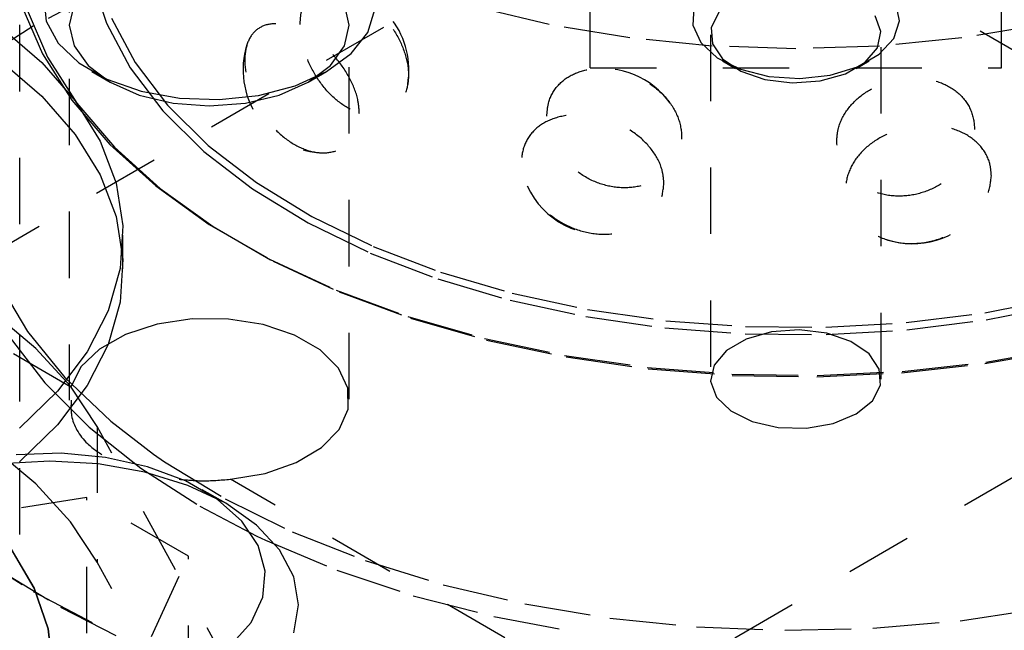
# Model space of a CAD drawing. Header units: inches. Extents: x 1907 to 2452, y -210 to -54.
# Tile 397 of 656: x 1996.621 to 1998.105, y -190.816 to -189.897. Entities that reach past the tile are written whole.
import ezdxf

# ---------------------------------------------------------------- set-up
doc = ezdxf.new("R2010")
doc.units = ezdxf.units.IN
doc.header["$LTSCALE"] = 0.5
doc.header["$MEASUREMENT"] = 0
doc.linetypes.add('HIDDEN', pattern=[0.225, 0.15, -0.075])
doc.layers.add('SID-M-H', color=4, linetype='HIDDEN')

msp = doc.modelspace()

# ---------------------------------------------------------------- linework, layer by layer
at = {"layer": 'SID-M-H'}
for p, q in [((1993.96562, -191.75817), (1998.67463, -189.03971)), ((1997.48075, -189.96975), (1997.48075, -189.18462)), ((1998.10075, -189.96975), (1998.10075, -189.18462)), ((1997.11782, -190.46863), (1997.11782, -189.24382)), ((1996.62121, -190.2051), (1996.62121, -189.30854)), ((1998.67463, -190.26453), (1997.26042, -189.44812)), ((1997.66225, -189.71978), (1997.66225, -190.43834)), ((1997.91925, -190.43834), (1997.91925, -189.71978)), ((1996.69592, -189.78613), (1996.69592, -190.46981)), ((1996.7292, -189.83313), (1996.75176, -189.90247)), ((1996.75262, -189.84877), (1996.6417, -189.90715)), ((1996.65732, -189.86462), (1996.66096, -189.89934)), ((1996.62453, -189.87669), (1996.65556, -189.94873)), ((1996.63226, -189.88227), (1996.66308, -189.95382)), ((1996.7031, -189.8737), (1996.69592, -189.90522)), ((1997.11782, -189.90522), (1997.11063, -189.8737)), ((1997.14555, -189.91627), (1997.15641, -189.88204)), ((1997.41919, -189.90458), (1997.30263, -189.87671)), ((1997.63722, -189.87877), (1997.63548, -189.90564)), ((1997.94689, -189.89892), (1997.94168, -189.8722)), ((1996.7594, -189.89495), (1996.79524, -189.96186)), ((1997.67531, -189.88562), (1997.66324, -189.90903)), ((1997.91914, -189.91514), (1997.91046, -189.89124)), ((1996.6417, -189.90715), (1996.54058, -189.97118)), ((1996.5923, -189.90802), (1996.6547, -189.96158)), ((1996.66096, -189.89934), (1996.67889, -189.93256)), ((1996.69592, -189.90522), (1996.7031, -189.93673)), ((1996.75176, -189.90247), (1996.78786, -189.96988)), ((1997.11063, -189.93673), (1997.11782, -189.90522)), ((1997.54041, -189.92474), (1997.41919, -189.90458)), ((1997.63548, -189.90564), (1997.64754, -189.93162)), ((1997.66324, -189.90903), (1997.66498, -189.93343)), ((1997.93823, -189.92534), (1997.94689, -189.89892)), ((1998.16231, -189.90458), (1998.04109, -189.92474)), ((1997.12081, -189.94799), (1997.14555, -189.91627)), ((1997.66479, -189.93694), (1997.54041, -189.92474)), ((1997.91391, -189.93937), (1997.91914, -189.91514)), ((1997.91647, -189.94911), (1997.93823, -189.92534)), ((1998.04109, -189.92474), (1997.91671, -189.93694)), ((1996.67889, -189.93256), (1996.71007, -189.96234)), ((1996.7031, -189.93673), (1996.72418, -189.9661)), ((1997.08955, -189.9661), (1997.11063, -189.93673)), ((1997.64754, -189.93162), (1997.67232, -189.95438)), ((1997.79075, -189.94103), (1997.66479, -189.93694)), ((1997.66498, -189.93343), (1997.68036, -189.95618)), ((1997.91671, -189.93694), (1997.79075, -189.94103)), ((1997.89533, -189.96131), (1997.91391, -189.93937)), ((1996.65556, -189.94873), (1996.6999, -190.0184)), ((1996.66308, -189.95382), (1996.70713, -190.02304)), ((1997.08364, -189.97538), (1997.12081, -189.94799)), ((1997.67232, -189.95438), (1997.70762, -189.97192)), ((1997.68036, -189.95618), (1997.7077, -189.97481)), ((1997.88353, -189.96812), (1997.91647, -189.94911)), ((1996.5923, -189.95865), (1996.6547, -190.0122)), ((1996.6547, -189.96158), (1996.70499, -190.01922)), ((1996.71007, -189.96234), (1996.75269, -189.98694)), ((1996.72418, -189.9661), (1996.7577, -189.99133)), ((1996.78786, -189.96988), (1996.83704, -190.03447)), ((1996.79524, -189.96186), (1996.84406, -190.02597)), ((1997.05603, -189.99133), (1997.08955, -189.9661)), ((1997.48075, -189.96975), (1998.10075, -189.96975)), ((1997.68025, -189.95932), (1997.69987, -189.97065)), ((1997.70762, -189.97192), (1997.75031, -189.98267)), ((1997.84236, -189.98068), (1997.88353, -189.96812)), ((1997.86542, -189.97858), (1997.89533, -189.96131)), ((1997.88163, -189.97065), (1997.90125, -189.95932)), ((1996.73006, -189.97536), (1996.75768, -189.99131)), ((1996.75269, -189.98694), (1996.80426, -190.00494)), ((1997.0362, -189.99684), (1997.08364, -189.97538)), ((1997.05605, -189.99131), (1997.08367, -189.97536)), ((1997.7077, -189.97481), (1997.74404, -189.98731)), ((1997.74404, -189.98731), (1997.78544, -189.99232)), ((1997.75031, -189.98267), (1997.79659, -189.98568)), ((1997.79659, -189.98568), (1997.84236, -189.98068)), ((1997.82742, -189.9893), (1997.86542, -189.97858)), ((1996.7577, -189.99133), (1996.80139, -190.01068)), ((1996.98124, -190.01112), (1997.0362, -189.99684)), ((1997.01234, -190.01068), (1997.05603, -189.99133)), ((1997.78544, -189.99232), (1997.82742, -189.9893)), ((1996.6547, -190.0122), (1996.70499, -190.06984)), ((1996.80139, -190.01068), (1996.85227, -190.02284)), ((1996.80426, -190.00494), (1996.8618, -190.01529)), ((1996.8618, -190.01529), (1996.92196, -190.01739)), ((1996.92196, -190.01739), (1996.98124, -190.01112)), ((1996.96146, -190.02284), (1997.01234, -190.01068)), ((1996.6999, -190.0184), (1996.75703, -190.0849)), ((1996.70499, -190.01922), (1996.74239, -190.08004)), ((1996.70713, -190.02304), (1996.76388, -190.08909)), ((1996.84406, -190.02597), (1996.90521, -190.08646)), ((1996.85227, -190.02284), (1996.90687, -190.02699)), ((1996.90687, -190.02699), (1996.96146, -190.02284)), ((1996.83704, -190.03447), (1996.89865, -190.0954)), ((1996.70499, -190.06984), (1996.74239, -190.13067)), ((1996.74239, -190.08004), (1996.76631, -190.14309)), ((1996.75703, -190.0849), (1996.82628, -190.14744)), ((1996.76388, -190.08909), (1996.83267, -190.15122)), ((1996.90521, -190.08646), (1996.97791, -190.14252)), ((1996.89865, -190.0954), (1996.97189, -190.15188)), ((1996.69832, -190.45029), (1996.11137, -190.11145)), ((1996.74239, -190.13067), (1996.76631, -190.19371)), ((1996.76631, -190.14309), (1996.77637, -190.20737)), ((1996.82628, -190.14744), (1996.90683, -190.2053)), ((1996.97791, -190.14252), (1997.06121, -190.19344)), ((1996.83267, -190.15122), (1996.91269, -190.20869)), ((1996.97189, -190.15188), (1997.0558, -190.20317)), ((1996.76631, -190.19371), (1996.77637, -190.25799)), ((1997.06121, -190.19344), (1997.15402, -190.23854)), ((1996.77637, -190.20737), (1996.77242, -190.27187)), ((1996.90683, -190.2053), (1996.99775, -190.25778)), ((1996.91269, -190.20869), (1997.00301, -190.26083)), ((1997.0558, -190.20317), (1997.1493, -190.2486)), ((1996.7767, -190.27209), (1996.7767, -190.22146)), ((1997.15402, -190.23854), (1997.25513, -190.27724)), ((1997.1493, -190.2486), (1997.25116, -190.28759)), ((1996.77637, -190.25799), (1996.77242, -190.32249)), ((1996.99775, -190.25778), (1997.09797, -190.30429)), ((1997.00301, -190.26083), (1997.10256, -190.30703)), ((1997.52558, -190.92786), (1998.67463, -190.26453)), ((1996.77242, -190.27187), (1996.75451, -190.33557)), ((1997.25513, -190.27724), (1997.36322, -190.30903)), ((1996.58927, -190.29395), (1996.63274, -190.36655)), ((1996.62121, -190.67217), (1996.62121, -190.29656)), ((1997.25116, -190.28759), (1997.36005, -190.31962)), ((1997.09797, -190.30429), (1997.20631, -190.34427)), ((1997.10256, -190.30703), (1997.21018, -190.34674)), ((1997.36322, -190.30903), (1997.47688, -190.3335)), ((1996.77242, -190.32249), (1996.75451, -190.3862)), ((1997.36005, -190.31962), (1997.47456, -190.34428)), ((1998.0755, -190.33844), (1998.19033, -190.31585)), ((1998.07761, -190.34925), (1998.19329, -190.32649)), ((1996.6454, -190.39201), (1996.58165, -190.33886)), ((1996.75451, -190.33557), (1996.72294, -190.39749)), ((1997.47688, -190.3335), (1997.59464, -190.35034)), ((1997.95696, -190.35333), (1998.0755, -190.33844)), ((1996.82824, -190.35563), (1996.78065, -190.37105)), ((1996.88108, -190.34776), (1996.82824, -190.35563)), ((1996.93565, -190.34799), (1996.88108, -190.34776)), ((1996.98829, -190.35629), (1996.93565, -190.34799)), ((1997.03548, -190.3721), (1996.98829, -190.35629)), ((1997.20631, -190.34427), (1997.3215, -190.37725)), ((1997.21018, -190.34674), (1997.32461, -190.3795)), ((1997.47456, -190.34428), (1997.59319, -190.36124)), ((1997.59464, -190.35034), (1997.71495, -190.35932)), ((1997.83625, -190.36032), (1997.95696, -190.35333)), ((1997.95819, -190.36425), (1998.07761, -190.34925)), ((1996.63274, -190.36655), (1996.68933, -190.43607)), ((1996.78065, -190.37105), (1996.74152, -190.39301)), ((1997.07407, -190.39438), (1997.03548, -190.3721)), ((1997.59319, -190.36124), (1997.71439, -190.37028)), ((1997.71439, -190.37028), (1997.83659, -190.37129)), ((1997.71495, -190.35932), (1997.83625, -190.36032)), ((1997.75408, -190.36724), (1997.71608, -190.37797)), ((1997.79606, -190.36422), (1997.75408, -190.36724)), ((1997.83746, -190.36923), (1997.79606, -190.36422)), ((1997.83659, -190.37129), (1997.95819, -190.36425)), ((1997.8738, -190.38173), (1997.83746, -190.36923)), ((1996.6051, -190.37392), (1996.65917, -190.44402)), ((1996.75451, -190.3862), (1996.72294, -190.44811)), ((1997.3215, -190.37725), (1997.44219, -190.40284)), ((1997.32461, -190.3795), (1997.4445, -190.40493)), ((1997.71608, -190.37797), (1997.68617, -190.39523)), ((1997.90114, -190.40037), (1997.8738, -190.38173)), ((1996.69769, -190.44918), (1996.6454, -190.39201)), ((1996.72294, -190.39749), (1996.67819, -190.45663)), ((1996.74152, -190.39301), (1996.71345, -190.42002)), ((1997.10147, -190.42162), (1997.07407, -190.39438)), ((1997.44219, -190.40284), (1997.56697, -190.42076)), ((1997.68617, -190.39523), (1997.66759, -190.41717)), ((1997.91652, -190.42312), (1997.90114, -190.40037)), ((1998.07544, -190.41479), (1998.19754, -190.39315)), ((1998.07734, -190.41278), (1998.20025, -190.39099)), ((1997.4445, -190.40493), (1997.56846, -190.42272)), ((1997.66759, -190.41717), (1997.66236, -190.44141)), ((1997.95, -190.42869), (1998.07544, -190.41479)), ((1997.95106, -190.42676), (1998.07734, -190.41278)), ((1996.71345, -190.42002), (1996.69832, -190.45029)), ((1997.11584, -190.45201), (1997.10147, -190.42162)), ((1997.56697, -190.42076), (1997.69437, -190.43078)), ((1997.56846, -190.42272), (1997.69501, -190.43268)), ((1997.69437, -190.43078), (1997.82291, -190.43279)), ((1997.82269, -190.43467), (1997.95, -190.42869)), ((1997.82291, -190.43279), (1997.95106, -190.42676)), ((1997.91826, -190.44752), (1997.91652, -190.42312)), ((1996.65917, -190.44402), (1996.72564, -190.51048)), ((1996.68933, -190.43607), (1996.7584, -190.50172)), ((1997.66236, -190.44141), (1997.67104, -190.46531)), ((1997.69501, -190.43268), (1997.82269, -190.43467)), ((1996.67819, -190.45663), (1996.62097, -190.51208)), ((1996.72294, -190.44811), (1996.67819, -190.50726)), ((1996.73776, -190.50954), (1996.69769, -190.44918)), ((1997.11623, -190.48352), (1997.11584, -190.45201)), ((1997.90619, -190.47092), (1997.91826, -190.44752)), ((1997.67104, -190.46531), (1997.69269, -190.48628)), ((1997.88161, -190.49079), (1997.90619, -190.47092)), ((1997.10261, -190.51402), (1997.11623, -190.48352)), ((1997.69269, -190.48628), (1997.72497, -190.50207)), ((1997.84719, -190.50498), (1997.88161, -190.49079)), ((1996.7584, -190.50172), (1996.82287, -190.55149)), ((1997.72497, -190.50207), (1997.76438, -190.51094)), ((1997.80664, -190.51195), (1997.84719, -190.50498)), ((1996.67819, -190.50726), (1996.62097, -190.5627)), ((1996.72564, -190.51048), (1996.80377, -190.57257)), ((1997.04786, -191.07611), (1996.73776, -190.50954)), ((1996.73776, -190.50954), (1996.73776, -190.71368)), ((1997.07589, -190.54149), (1997.10261, -190.51402)), ((1997.76438, -190.51094), (1997.80664, -190.51195)), ((1996.6454, -190.59615), (1996.58165, -190.543)), ((1996.68346, -190.55005), (1996.61561, -190.5521)), ((1996.75057, -190.55619), (1996.68346, -190.55005)), ((1997.03786, -190.56408), (1997.07589, -190.54149)), ((1996.66645, -190.56176), (1996.59329, -190.56592)), ((1996.73961, -190.56592), (1996.66645, -190.56176)), ((1996.80996, -190.57824), (1996.73961, -190.56592)), ((1996.814, -190.57024), (1996.75057, -190.55619)), ((1996.82287, -190.55149), (1996.83916, -190.56276)), ((1996.83916, -190.56276), (1996.93071, -190.6185)), ((1996.99107, -190.58029), (1997.03786, -190.56408)), ((1996.80377, -190.57257), (1996.89272, -190.6296)), ((1996.87479, -190.59824), (1996.80996, -190.57824)), ((1996.87098, -190.59161), (1996.814, -190.57024)), ((1996.93863, -190.58902), (1996.99107, -190.58029)), ((1996.91902, -190.61934), (1996.87098, -190.59161)), ((1997.52558, -190.92786), (1996.93863, -190.58902)), ((1996.69769, -190.65331), (1996.6454, -190.59615)), ((1996.93162, -190.62516), (1996.87479, -190.59824)), ((1996.93166, -190.62519), (1996.8963, -190.60477)), ((1996.72249, -190.61668), (1996.51336, -190.64903)), ((1996.87558, -190.70506), (1996.72249, -190.61668)), ((1996.72249, -190.82082), (1996.72249, -190.61668)), ((1996.95603, -190.65224), (1996.91902, -190.61934)), ((1996.93071, -190.6185), (1997.032, -190.66831)), ((1996.97825, -190.65797), (1996.93162, -190.62516)), ((1996.89272, -190.6296), (1996.97865, -190.67485)), ((1996.73776, -190.71368), (1996.69769, -190.65331)), ((1996.98038, -190.68885), (1996.95603, -190.65224)), ((1997.01291, -190.6954), (1996.97825, -190.65797)), ((1997.032, -190.66831), (1997.14189, -190.71162)), ((1996.97865, -190.67485), (1996.99151, -190.68094)), ((1996.99151, -190.68094), (1997.09906, -190.72605)), ((1996.54058, -190.69414), (1996.6417, -190.75818)), ((1996.60818, -190.6941), (1996.64285, -190.75307)), ((1996.6431, -190.75304), (1996.60841, -190.69404)), ((1996.991, -190.72759), (1996.98038, -190.68885)), ((1997.03424, -190.73601), (1997.01291, -190.6954)), ((1997.04786, -191.28025), (1996.73776, -190.71368)), ((1996.81954, -190.82579), (1996.87558, -190.70506)), ((1996.87558, -190.9092), (1996.87558, -190.70506)), ((1997.14189, -190.71162), (1997.25913, -190.74794)), ((1996.57889, -190.71868), (1996.68276, -190.78152)), ((1996.98745, -190.76676), (1996.991, -190.72759)), ((1997.09906, -190.72605), (1997.21418, -190.76442)), ((1997.04145, -190.77824), (1997.03424, -190.73601)), ((1996.6417, -190.75818), (1996.75262, -190.81655)), ((1996.64285, -190.75307), (1996.6639, -190.81416)), ((1996.66415, -190.81414), (1996.6431, -190.75304)), ((1997.25913, -190.74794), (1997.38239, -190.77686)), ((1996.96986, -190.80465), (1996.98745, -190.76676)), ((1997.21418, -190.76442), (1997.33562, -190.79564)), ((1996.68276, -190.78152), (1996.76593, -190.82425)), ((1997.03424, -190.82047), (1997.04145, -190.77824)), ((1997.04145, -191.14568), (1997.04145, -190.77824)), ((1997.38239, -190.77686), (1997.51028, -190.79806)), ((1998.03869, -190.80212), (1998.16751, -190.7829)), ((1997.33562, -190.79564), (1997.46205, -190.81935)), ((1997.51028, -190.79806), (1997.64135, -190.81128)), ((1997.90706, -190.81332), (1998.03869, -190.80212)), ((1996.6639, -190.81416), (1996.67096, -190.8763)), ((1996.67121, -190.8763), (1996.66415, -190.81414)), ((1996.93902, -190.8396), (1996.96986, -190.80465)), ((1997.64135, -190.81128), (1997.77411, -190.81639)), ((1997.77411, -190.81639), (1997.90706, -190.81332))]:
    msp.add_line(p, q, dxfattribs=at)
for centre, start, end in [((1997.08276, -189.97287), 349.93843, 84.40818), ((1997.08276, -189.97287), 162.44319, 265.32453), ((1997.49958, -190.09547), 35.36395, 99.56806), ((1997.49958, -190.09547), 204.53468, 280.86427), ((1997.96674, -190.1096), 251.42682, 321.92573)]:
    msp.add_arc(centre, 0.125, start, end, dxfattribs=at)
for points, knots in [([(1997.04372, -189.90432), (1997.04457, -189.91493), (1997.04628, -189.93617), (1997.05982, -189.97067), (1997.08011, -190.00163), (1997.10563, -190.02541), (1997.13314, -190.03926), (1997.15976, -190.04229), (1997.18282, -190.03463), (1997.19975, -190.01708), (1997.20817, -189.99129), (1997.20645, -189.95998), (1997.19442, -189.92681), (1997.17375, -189.89585), (1997.14765, -189.87072), (1997.11982, -189.85392), (1997.09346, -189.84672), (1997.07088, -189.84955), (1997.05404, -189.86245), (1997.04503, -189.8819), (1997.0441, -189.89786), (1997.04372, -189.90432)], [0, 0, 0, 0, 0.0554579, 0.1109395, 0.1658403, 0.2192081, 0.2711117, 0.3223399, 0.3739729, 0.4268563, 0.4812619, 0.5368274, 0.5927419, 0.6480375, 0.7019377, 0.7542614, 0.8055938, 0.8569812, 0.9093952, 0.9633154, 1, 1, 1, 1]), ([(1997.13305, -190.03893), (1997.13206, -190.04831), (1997.13007, -190.06707), (1997.11478, -190.08712), (1997.0925, -190.09814), (1997.06476, -190.09821), (1997.0349, -190.08676), (1997.00645, -190.06463), (1996.98285, -190.0345), (1996.96669, -190.0005), (1996.95933, -189.96717), (1996.96098, -189.93838), (1996.97113, -189.91682), (1996.98897, -189.90428), (1997.01325, -189.90194), (1997.04195, -189.91026), (1997.07198, -189.9286), (1997.09955, -189.9551), (1997.12059, -189.98659), (1997.13155, -190.01581), (1997.13263, -190.0325), (1997.13305, -190.03893)], [0, 0, 0, 0, 0.0520028, 0.1039827, 0.1564753, 0.2102848, 0.2652762, 0.3208623, 0.3762398, 0.4306423, 0.4836601, 0.5355284, 0.5870576, 0.6391963, 0.6925647, 0.7472181, 0.8026932, 0.8582301, 0.9130199, 0.9664974, 1, 1, 1, 1]), ([(1997.41561, -190.04201), (1997.41674, -190.05239), (1997.41899, -190.07313), (1997.4367, -190.1038), (1997.4629, -190.12906), (1997.49528, -190.14573), (1997.52953, -190.152), (1997.56209, -190.14778), (1997.58985, -190.13388), (1997.61, -190.11178), (1997.61994, -190.08373), (1997.61792, -190.05288), (1997.60367, -190.02294), (1997.57898, -189.99755), (1997.54735, -189.97949), (1997.51303, -189.97032), (1997.47991, -189.97042), (1997.45103, -189.97957), (1997.42916, -189.99721), (1997.41734, -190.01923), (1997.41611, -190.03545), (1997.41561, -190.04201)], [0, 0, 0, 0, 0.0554579, 0.1109395, 0.1658403, 0.2192081, 0.2711117, 0.3223399, 0.3739729, 0.4268563, 0.4812619, 0.5368274, 0.5927419, 0.6480375, 0.7019377, 0.7542614, 0.8055938, 0.8569812, 0.9093952, 0.9633154, 1, 1, 1, 1]), ([(1997.85237, -190.08049), (1997.85357, -190.09057), (1997.85598, -190.11075), (1997.87481, -190.13693), (1997.90238, -190.15559), (1997.93602, -190.16416), (1997.97108, -190.16193), (1998.00395, -190.14967), (1998.03162, -190.12897), (1998.0515, -190.10196), (1998.06125, -190.0715), (1998.05926, -190.04114), (1998.04528, -190.01467), (1998.02083, -189.9953), (1997.98913, -189.98502), (1997.95425, -189.98434), (1997.9201, -189.99269), (1997.88992, -190.00909), (1997.86681, -190.03225), (1997.85422, -190.05726), (1997.8529, -190.07379), (1997.85237, -190.08049)], [0, 0, 0, 0, 0.0554579, 0.1109395, 0.1658403, 0.2192081, 0.2711117, 0.3223399, 0.3739729, 0.4268563, 0.4812619, 0.5368274, 0.5927419, 0.6480375, 0.7019377, 0.7542614, 0.8055938, 0.8569812, 0.9093952, 0.9633154, 1, 1, 1, 1]), ([(1997.59206, -190.14402), (1997.59089, -190.15366), (1997.58854, -190.17296), (1997.57036, -190.19711), (1997.54362, -190.21414), (1997.50985, -190.22176), (1997.47289, -190.21852), (1997.43701, -190.20427), (1997.40674, -190.18076), (1997.38572, -190.15132), (1997.37608, -190.12008), (1997.37824, -190.09081), (1997.39153, -190.06638), (1997.41464, -190.04882), (1997.44565, -190.03969), (1997.48167, -190.04006), (1997.51869, -190.05018), (1997.55212, -190.06919), (1997.57729, -190.09501), (1997.59029, -190.1213), (1997.59157, -190.1377), (1997.59206, -190.14402)], [0, 0, 0, 0, 0.0520028, 0.1039827, 0.1564753, 0.2102848, 0.2652762, 0.3208623, 0.3762398, 0.4306423, 0.4836601, 0.5355284, 0.5870576, 0.6391963, 0.6925647, 0.7472181, 0.8026932, 0.8582301, 0.9130199, 0.9664974, 1, 1, 1, 1]), ([(1998.08543, -190.13224), (1998.08428, -190.14217), (1998.08198, -190.16203), (1998.06406, -190.19061), (1998.03747, -190.21419), (1998.00351, -190.23012), (1997.96583, -190.23604), (1997.92874, -190.23075), (1997.89703, -190.21484), (1997.87479, -190.19071), (1997.86452, -190.16191), (1997.86683, -190.1321), (1997.88095, -190.1043), (1997.90534, -190.08091), (1997.93771, -190.06401), (1997.97483, -190.0554), (1998.01245, -190.05636), (1998.04595, -190.06716), (1998.0709, -190.08683), (1998.08369, -190.10995), (1998.08495, -190.12604), (1998.08543, -190.13224)], [0, 0, 0, 0, 0.0520028, 0.1039827, 0.1564753, 0.2102848, 0.2652762, 0.3208623, 0.3762398, 0.4306423, 0.4836601, 0.5355284, 0.5870576, 0.6391963, 0.6925647, 0.7472181, 0.8026932, 0.8582301, 0.9130199, 0.9664974, 1, 1, 1, 1]), ([(1996.69882, -190.46978), (1996.69842, -190.47757), (1996.6973, -190.49956), (1996.71619, -190.5334), (1996.74247, -190.55043), (1996.75302, -190.55727)], [0, 0, 0, 0, 0.2470054, 0.6977939, 1, 1, 1, 1]), ([(1996.86138, -190.58903), (1996.87259, -190.59011), (1996.89783, -190.59255), (1996.92406, -190.59028), (1996.93863, -190.58902)], [0, 0, 0, 0, 0.4442426, 1, 1, 1, 1])]:
    msp.add_open_spline(points, degree=3, knots=knots, dxfattribs=at)

doc.saveas('drawing.dxf')
